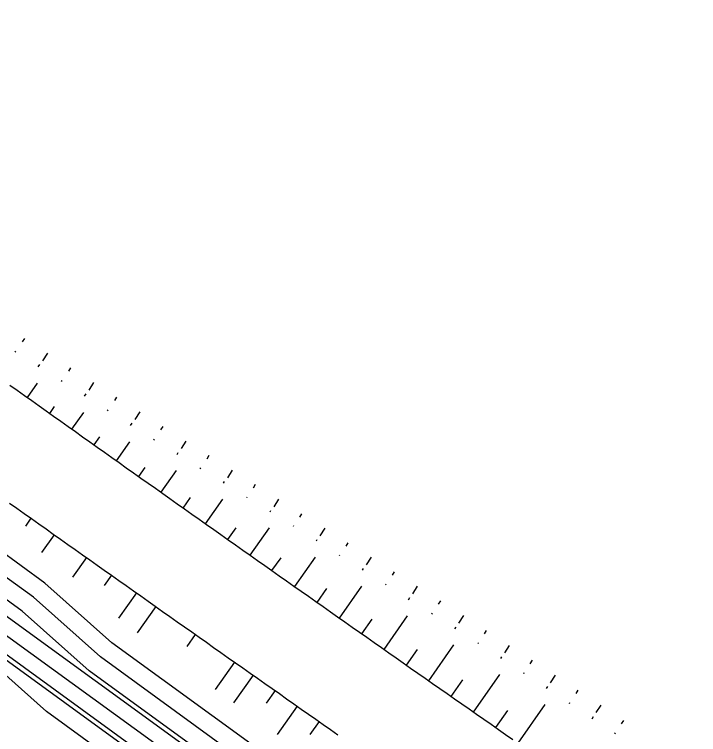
# Model space of a CAD drawing. Extents: x -552278 to -547230, y -1151007 to -1148251.
# Drawn here: x -549733.9 to -549657.2, y -1149461.7 to -1149381 of the extents above; entities that cross this region are included whole.
import ezdxf

# ---------------------------------------------------------------- set-up
doc = ezdxf.new("R2010")
doc.units = 0
doc.layers.add('u_trat navrh', color=7, linetype='Continuous')

msp = doc.modelspace()

# ---------------------------------------------------------------- linework, layer by layer
at = {"layer": 'u_trat navrh'}
for p, q in [((-549731.732, -1149446.314), (-549821.768, -1149380.991)), ((-549732.987, -1149447.874), (-549822.942, -1149382.61)), ((-549659.838, -1149502.798), (-549823.823, -1149383.824)), ((-549662.187, -1149506.035), (-549789.85, -1149413.413)), ((-549661.894, -1149505.631), (-549789.557, -1149413.009)), ((-549732.746, -1149417.32), (-549732.986, -1149417.7)), ((-549733.772, -1149418.853), (-549733.693, -1149418.729)), ((-549730.16, -1149418.961), (-549730.695, -1149419.804)), ((-549730.451, -1149444.722), (-549763.955, -1149420.415)), ((-549731.186, -1149420.496), (-549731.011, -1149420.22)), ((-549727.575, -1149420.602), (-549727.815, -1149420.982)), ((-549732.402, -1149423.931), (-549731.259, -1149422.321)), ((-549728.599, -1149422.138), (-549728.52, -1149422.014)), ((-549724.989, -1149422.243), (-549725.524, -1149423.087)), ((-549726.011, -1149423.779), (-549725.837, -1149423.504)), ((-549722.403, -1149423.885), (-549722.644, -1149424.264)), ((-549729.908, -1149425.701), (-549729.352, -1149424.918)), ((-549727.413, -1149427.47), (-549726.088, -1149425.602)), ((-549723.423, -1149425.42), (-549723.345, -1149425.297)), ((-549719.818, -1149425.526), (-549720.353, -1149426.369)), ((-549720.835, -1149427.06), (-549720.663, -1149426.788)), ((-549717.232, -1149427.167), (-549717.473, -1149427.546)), ((-549724.918, -1149429.239), (-549724.281, -1149428.34)), ((-549722.422, -1149431.007), (-549720.911, -1149428.873)), ((-549718.24, -1149428.69), (-549718.166, -1149428.573)), ((-549714.647, -1149428.808), (-549715.182, -1149429.651)), ((-549715.634, -1149430.301), (-549715.492, -1149430.07)), ((-549712.053, -1149430.435), (-549712.292, -1149430.816)), ((-549719.926, -1149432.774), (-549719.202, -1149431.752)), ((-549717.429, -1149434.541), (-549715.71, -1149432.111)), ((-549713.026, -1149431.909), (-549712.968, -1149431.814)), ((-549709.458, -1149432.062), (-549709.989, -1149432.908)), ((-549710.417, -1149433.516), (-549710.3, -1149433.327)), ((-549706.864, -1149433.689), (-549707.103, -1149434.07)), ((-549714.932, -1149436.306), (-549714.109, -1149435.142)), ((-549712.434, -1149438.071), (-549710.494, -1149435.325)), ((-549707.808, -1149435.123), (-549707.761, -1149435.047)), ((-549704.27, -1149435.317), (-549704.8, -1149436.163)), ((-549705.198, -1149436.728), (-549705.109, -1149436.583)), ((-549701.675, -1149436.944), (-549701.914, -1149437.324)), ((-549732.003, -1149437.454), (-549732.631, -1149438.34)), ((-549709.936, -1149439.835), (-549709.013, -1149438.528)), ((-549707.44, -1149441.596), (-549705.28, -1149438.533)), ((-549702.588, -1149438.334), (-549702.554, -1149438.278)), ((-549699.081, -1149438.571), (-549699.612, -1149439.417)), ((-549729.405, -1149439.295), (-549730.82, -1149441.292)), ((-549700.011, -1149439.991), (-549699.913, -1149439.841)), ((-549696.487, -1149440.198), (-549696.725, -1149440.578)), ((-549697.428, -1149441.638), (-549697.379, -1149441.561)), ((-549725.793, -1149441.853), (-549727.351, -1149444.055)), ((-549704.989, -1149443.324), (-549703.969, -1149441.877)), ((-549702.436, -1149445.121), (-549700.107, -1149441.813)), ((-549693.892, -1149441.825), (-549694.423, -1149442.671)), ((-549694.835, -1149443.272), (-549694.724, -1149443.095)), ((-549722.983, -1149443.84), (-549723.784, -1149444.973)), ((-549691.298, -1149443.452), (-549691.537, -1149443.833)), ((-549722.944, -1149451.404), (-549730.451, -1149444.722)), ((-549692.254, -1149444.923), (-549692.197, -1149444.834)), ((-549720.173, -1149445.827), (-549722.176, -1149448.661)), ((-549699.935, -1149446.881), (-549698.848, -1149445.336)), ((-549697.433, -1149448.64), (-549694.931, -1149445.081)), ((-549688.703, -1149445.079), (-549689.234, -1149445.925)), ((-549724.225, -1149452.996), (-549731.732, -1149446.314)), ((-549689.677, -1149446.581), (-549689.53, -1149446.352)), ((-549718.003, -1149447.36), (-549720.089, -1149450.313)), ((-549686.109, -1149446.706), (-549686.348, -1149447.087)), ((-549725.48, -1149454.556), (-549732.987, -1149447.874)), ((-549687.081, -1149448.209), (-549687.017, -1149448.105)), ((-549694.93, -1149450.398), (-549693.772, -1149448.75)), ((-549692.426, -1149452.155), (-549689.783, -1149448.386)), ((-549683.537, -1149448.368), (-549684.081, -1149449.206)), ((-549684.496, -1149449.853), (-549684.362, -1149449.644)), ((-549713.596, -1149450.469), (-549714.552, -1149451.825)), ((-549680.969, -1149450.037), (-549681.214, -1149450.414)), ((-549657.172, -1149499.123), (-549722.944, -1149451.404)), ((-549681.916, -1149451.506), (-549681.86, -1149451.419)), ((-549689.922, -1149453.91), (-549688.691, -1149452.154)), ((-549687.416, -1149455.665), (-549684.611, -1149451.656)), ((-549678.402, -1149451.705), (-549678.946, -1149452.543)), ((-549658.37, -1149500.774), (-549724.225, -1149452.996)), ((-549679.335, -1149453.158), (-549679.223, -1149452.983)), ((-549709.187, -1149453.576), (-549711.353, -1149456.651)), ((-549675.834, -1149453.374), (-549676.079, -1149453.751)), ((-549659.545, -1149502.393), (-549725.48, -1149454.556)), ((-549734.841, -1149455.041), (-549730.261, -1149459.117)), ((-549707.102, -1149455.043), (-549709.288, -1149458.15)), ((-549682.403, -1149459.17), (-549679.464, -1149454.961)), ((-549676.775, -1149454.842), (-549676.719, -1149454.757)), ((-549673.266, -1149455.043), (-549673.81, -1149455.88)), ((-549684.91, -1149457.418), (-549683.616, -1149455.567)), ((-549674.216, -1149456.527), (-549674.082, -1149456.323)), ((-549704.642, -1149456.774), (-549705.636, -1149458.188)), ((-549670.698, -1149456.711), (-549670.943, -1149457.088)), ((-549702.181, -1149458.503), (-549704.415, -1149461.685)), ((-549677.386, -1149462.669), (-549674.359, -1149458.325)), ((-549671.656, -1149458.211), (-549671.592, -1149458.113)), ((-549668.144, -1149458.401), (-549668.699, -1149459.231)), ((-549693.838, -1149485.543), (-549730.261, -1149459.117)), ((-549679.895, -1149460.92), (-549678.553, -1149458.996)), ((-549699.719, -1149460.231), (-549700.736, -1149461.681)), ((-549669.113, -1149459.919), (-549668.955, -1149459.686)), ((-549665.599, -1149460.104), (-549665.848, -1149460.477)), ((-549666.563, -1149461.619), (-549666.494, -1149461.515))]:
    msp.add_line(p, q, dxfattribs=at)
for points in [[(-549824.851, -1149385.24), (-549660.866, -1149504.214)], [(-549734.366, -1149422.536), (-549733.551, -1149423.115), (-549732.736, -1149423.694), (-549731.92, -1149424.272), (-549731.105, -1149424.851), (-549730.29, -1149425.43), (-549729.474, -1149426.008), (-549728.659, -1149426.587), (-549727.843, -1149427.165), (-549727.028, -1149427.743), (-549726.212, -1149428.321), (-549725.397, -1149428.899), (-549724.581, -1149429.477), (-549723.765, -1149430.055), (-549722.95, -1149430.633), (-549722.134, -1149431.211), (-549721.318, -1149431.789), (-549720.502, -1149432.366), (-549719.686, -1149432.944), (-549718.87, -1149433.521), (-549718.054, -1149434.099), (-549717.238, -1149434.676), (-549716.422, -1149435.253), (-549715.606, -1149435.83), (-549714.789, -1149436.407), (-549713.973, -1149436.984), (-549713.156, -1149437.561), (-549712.34, -1149438.138), (-549711.523, -1149438.714), (-549710.707, -1149439.291), (-549709.89, -1149439.867), (-549709.073, -1149440.444), (-549708.257, -1149441.02), (-549707.44, -1149441.596), (-549706.623, -1149442.172), (-549705.806, -1149442.748), (-549704.989, -1149443.324), (-549704.171, -1149443.899), (-549703.354, -1149444.475), (-549702.537, -1149445.05), (-549701.719, -1149445.626), (-549700.902, -1149446.201), (-549700.084, -1149446.776), (-549699.267, -1149447.351), (-549698.449, -1149447.926), (-549697.631, -1149448.501), (-549696.814, -1149449.075), (-549695.996, -1149449.65), (-549695.178, -1149450.224), (-549694.36, -1149450.798), (-549693.541, -1149451.373), (-549692.723, -1149451.947), (-549691.905, -1149452.52), (-549691.086, -1149453.094), (-549690.268, -1149453.668), (-549689.449, -1149454.241), (-549688.631, -1149454.815), (-549687.812, -1149455.388), (-549686.993, -1149455.961), (-549686.174, -1149456.534), (-549685.355, -1149457.107), (-549684.536, -1149457.679), (-549683.717, -1149458.252), (-549682.897, -1149458.824), (-549682.078, -1149459.397), (-549681.258, -1149459.969), (-549680.439, -1149460.541), (-549679.619, -1149461.113), (-549678.799, -1149461.684), (-549677.98, -1149462.256)], [(-549734.399, -1149435.756), (-549733.583, -1149436.334), (-549732.767, -1149436.913), (-549731.951, -1149437.491), (-549731.135, -1149438.07), (-549730.319, -1149438.648), (-549729.503, -1149439.226), (-549728.686, -1149439.805), (-549727.87, -1149440.383), (-549727.053, -1149440.961), (-549726.237, -1149441.539), (-549725.42, -1149442.116), (-549724.604, -1149442.694), (-549723.787, -1149443.272), (-549722.97, -1149443.85), (-549722.154, -1149444.427), (-549721.337, -1149445.005), (-549720.52, -1149445.582), (-549719.703, -1149446.159), (-549718.886, -1149446.736), (-549718.068, -1149447.314), (-549717.251, -1149447.891), (-549716.434, -1149448.467), (-549715.617, -1149449.044), (-549714.799, -1149449.621), (-549713.982, -1149450.198), (-549713.164, -1149450.774), (-549712.346, -1149451.35), (-549711.528, -1149451.927), (-549710.711, -1149452.503), (-549709.893, -1149453.079), (-549709.075, -1149453.655), (-549708.257, -1149454.231), (-549707.438, -1149454.807), (-549706.62, -1149455.382), (-549705.802, -1149455.958), (-549704.983, -1149456.534), (-549704.165, -1149457.109), (-549703.346, -1149457.684), (-549702.528, -1149458.259), (-549701.709, -1149458.834), (-549700.89, -1149459.409), (-549700.071, -1149459.984), (-549699.252, -1149460.558), (-549698.433, -1149461.133), (-549697.614, -1149461.707)]]:
    msp.add_lwpolyline(points, dxfattribs=at)

doc.saveas('drawing.dxf')
